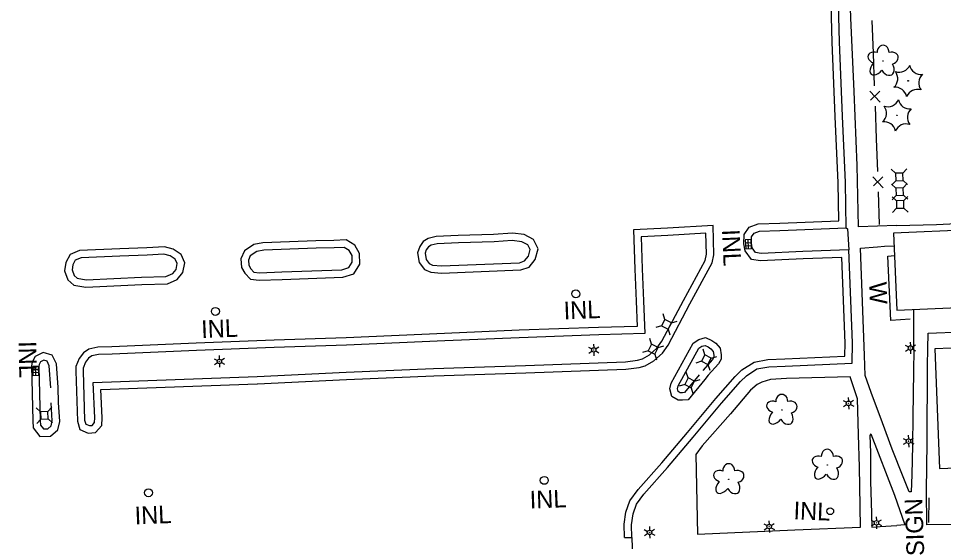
# Model space of a CAD drawing. Extents: x 588843 to 2552415, y 180129 to 269402.
# Drawn here: x 606578.5 to 606892.8, y 182872.9 to 183050.6 of the extents above; entities that cross this region are included whole.
import ezdxf

# ---------------------------------------------------------------- set-up
doc = ezdxf.new("R2010")
doc.units = 0
for name, color, linetype in [('E_BLD', 7, 'Continuous'), ('E_BLD_HvyDash', 7, 'Continuous'), ('E_DRN', 7, 'Continuous'), ('E_DRN_Text', 7, 'Continuous'), ('E_DWY', 7, 'Continuous'), ('E_FEN_P', 7, 'Continuous'), ('E_LAND_Vegetation', 7, 'Continuous'), ('E_LTG', 7, 'Continuous'), ('E_PATH_Sidewalk', 7, 'Continuous'), ('E_SGN', 7, 'Continuous'), ('E_SGN_Text', 7, 'Continuous'), ('E_UTL_AG_Bold', 7, 'Continuous'), ('E_WAL', 7, 'Continuous'), ('E_WAL_Text', 7, 'Continuous')]:
    doc.layers.add(name, color=color, linetype=linetype)

# ---------------------------------------------------------------- blocks, each defined once
blk = doc.blocks.new('PED_2')
at = {"layer": 'E_UTL_AG_Bold'}
for p, q in [((-8.2, 8.2), (-17.5, 17.5)), ((8.2, 8.2), (17.5, 17.5)), ((-8.2, -8.2), (-17.5, -17.5)), ((8.2, -8.2), (17.5, -17.5))]:
    blk.add_line(p, q, dxfattribs=at)
blk.add_lwpolyline([(-8.2, -8.2), (8.2, -8.2), (8.2, 8.2), (-8.2, 8.2)], close=True, dxfattribs=at)
blk = doc.blocks.new('INLO_2')
at = {"layer": 'E_DRN'}
for p, q in [((6.6, -13.1), (6.6, 0)), ((13.1, -13.1), (13.1, 0)), ((19.7, -6.6), (0, -6.6))]:
    blk.add_line(p, q, dxfattribs=at)
blk.add_lwpolyline([(0, -13.1), (19.7, -13.1), (19.7, 0), (0, 0)], close=True, dxfattribs=at)
blk = doc.blocks.new('INLT_29_1')
at = {"layer": 'E_DRN_Text'}
blk.add_text('INL', height=39.37, dxfattribs=at).set_placement((-36.2, -19.7))
blk = doc.blocks.new('INLT_94')
at = {"layer": 'E_DRN_Text'}
blk.add_text('INL', height=39.37, dxfattribs=at).set_placement((-36.2, -19.7))
blk = doc.blocks.new('INLT_95')
at = {"layer": 'E_DRN_Text'}
blk.add_text('INL', height=39.37, dxfattribs=at).set_placement((-36.2, -19.7))
blk = doc.blocks.new('INLT_60')
at = {"layer": 'E_DRN_Text'}
blk.add_text('INL', height=39.37, dxfattribs=at).set_placement((-36.2, -19.7))
blk = doc.blocks.new('DTRE_3')
at = {"layer": 'E_LAND_Vegetation'}
blk.add_circle((-0.6, 0), 0.601, dxfattribs=at)
for centre, major_axis, ratio in [((-6.1, 17.5), (4.5, -16.3), 0.782863), ((13.3, 9), (-17.3, -9.6), 0.691916), ((-19.3, 0.5), (16.2, -0.4), 0.832022), ((-8.2, -17.2), (5.9, 15.9), 0.716896), ((11.6, -12.2), (-16.4, 15), 0.560249)]:
    blk.add_ellipse(centre, major_axis=major_axis, ratio=ratio, start_param=1.570796, end_param=4.712389, dxfattribs=at)
blk = doc.blocks.new('CTRE_3')
at = {"layer": 'E_LAND_Vegetation'}
blk.add_circle((0, 0), 0.733, dxfattribs=at)
for centre, start, end in [((-39.3, 29.4), 280.2067, 5.9716), ((5.9, 49), 220.2113, 305.9762), ((45.4, 19.3), 160.2113, 245.9762), ((-45.4, -19.3), 340.2113, 65.9762), ((39.5, -29.6), 100.2511, 185.9272), ((-5.9, -49), 40.2113, 125.9762)]:
    blk.add_arc(centre, 25.8, start, end, dxfattribs=at)
blk = doc.blocks.new('W_21_1')
at = {"layer": 'E_WAL_Text'}
blk.add_text('W', height=39.4, dxfattribs=at).set_placement((-14.6, -19.7))
blk = doc.blocks.new('LPOL_3')
at = {"layer": 'E_LTG'}
for p, q in [((-13.1, 0), (-4.9, 0)), ((-2.5, 4.3), (-6.6, 11.4)), ((2.5, 4.3), (6.6, 11.4)), ((4.9, 0), (13.1, 0)), ((-6.6, -11.4), (-2.5, -4.3)), ((6.6, -11.4), (2.5, -4.3))]:
    blk.add_line(p, q, dxfattribs=at)
for radius in [4.92, 4.92, 4.92, 0.41]:
    blk.add_circle((0, 0), radius, dxfattribs=at)
blk = doc.blocks.new('SIGN_2')
at = {"layer": 'E_SGN'}
blk.add_text('SIGN', height=39.37, dxfattribs=at).set_placement((-56.1, -19.7))

msp = doc.modelspace()

# ---------------------------------------------------------------- linework, layer by layer
at = {"layer": 'E_BLD'}
msp.add_lwpolyline([(606875.77, 182977.65), (606876.92, 182951.46), (606902.91, 182952.6), (606902.75, 182956.31), (606942.39, 182958.05), (606942.96, 182945.04), (606969.45, 182946.2), (606968.31, 182972.42), (606942.14, 182971.28), (606942.29, 182967.89), (606902.49, 182966.15), (606901.94, 182978.79)], close=True, dxfattribs=at)
at = {"layer": 'E_BLD_HvyDash'}
msp.add_lwpolyline([(606889.78, 182938.38), (606891.43, 182897.64), (606902.58, 182898.09), (606900.94, 182938.83)], close=True, dxfattribs=at)
at = {"layer": 'E_DRN'}
for centre, radius in [((606645.44, 182951.04), 1.35), ((606757.14, 182893.65), 1.35), ((606622.71, 182889.45), 1.35), ((606854.27, 182883.16), 1.17)]:
    msp.add_circle(centre, radius, dxfattribs=at)
msp.add_ellipse((606767.86, 182957.01), major_axis=(0.05, 1.32), ratio=0.999961, dxfattribs=at)
at = {"layer": 'E_DWY'}
for points in [[(606837.11, 182981), (606857.19, 182981.8), (606856.95, 182994.75), (606855.96, 183017.3), (606854.97, 183042.52), (606854.32, 183063.92)], [(606837.21, 182978.5), (606859.73, 182979.4), (606859.45, 182994.83), (606858.45, 183017.4), (606857.46, 183042.61), (606856.82, 183064)], [(606659.69, 182926.42), (606689.99, 182927.9), (606719.64, 182929.1), (606750.91, 182930.15), (606784.89, 182931.46), (606789.34, 182931.97), (606791.46, 182932.58), (606794.35, 182934.22), (606797.26, 182936.91), (606799.21, 182939.61), (606806.64, 182953.57), (606814.15, 182967.51), (606814.72, 182970.29), (606814.47, 182980.25), (606798.95, 182979.37)], [(606859.3, 182940.29), (606858.17, 182969.36), (606845.04, 182968.88), (606830.64, 182968.24), (606827.54, 182968.68), (606825.34, 182971.62), (606824.98, 182974.05), (606825.09, 182977.13), (606826.76, 182979.62), (606829.78, 182980.76), (606837.13, 182981)], [(606659.57, 182928.91), (606689.88, 182930.4), (606719.55, 182931.6), (606750.82, 182932.65), (606784.7, 182933.96), (606788.85, 182934.43), (606790.48, 182934.9), (606792.87, 182936.25), (606795.38, 182938.58), (606797.09, 182940.93), (606804.43, 182954.75), (606811.78, 182968.38), (606812.22, 182970.51), (606812.04, 182977.61), (606799.1, 182976.87)], [(606798.97, 182979.37), (606787.43, 182978.78), (606787.9, 182965.37), (606788.39, 182954.58), (606788.69, 182945.96), (606775.56, 182945.55)], [(606799.1, 182976.87), (606790.01, 182976.41), (606790.4, 182965.47), (606790.89, 182954.68), (606791.27, 182943.54), (606775.64, 182943.05)], [(606861.8, 182940.39), (606860.57, 182971.95), (606844.94, 182971.37), (606830.77, 182970.74), (606828.92, 182971.01), (606827.72, 182972.62), (606827.48, 182974.19), (606827.56, 182976.33), (606828.39, 182977.57), (606830.27, 182978.27), (606837.21, 182978.5)], [(606775.55, 182945.55), (606748.57, 182944.62), (606723.3, 182943.52), (606689.87, 182942.1), (606665.34, 182941.24)], [(606775.64, 182943.05), (606748.67, 182942.12), (606723.4, 182941.02), (606689.96, 182939.6), (606665.43, 182938.74)], [(606665.34, 182941.24), (606638.89, 182940.27), (606610.3, 182939.03), (606605.44, 182938.84), (606602.47, 182938.25), (606600.64, 182936.98), (606599.14, 182935.09), (606598.05, 182932.31), (606597.99, 182930.73), (606598.53, 182913.7), (606599.36, 182910.87), (606602.25, 182909.71), (606604.74, 182909.86), (606606.86, 182912.26), (606606.96, 182914.87), (606606.54, 182924.5), (606659.66, 182926.42)], [(606784.39, 182874.2), (606784.26, 182878.72), (606784.86, 182882.88), (606786.26, 182886.72), (606789.01, 182890.52), (606797.13, 182899.65), (606805.79, 182909.92), (606815.42, 182921.48), (606822.03, 182928.93), (606824.29, 182931.14), (606828.42, 182933.85), (606833.13, 182934.7), (606838.86, 182934.88), (606859.26, 182935.85), (606859.3, 182940.42)], [(606786.89, 182874.28), (606786.76, 182878.58), (606787.29, 182882.26), (606788.49, 182885.53), (606790.96, 182888.95), (606799.02, 182898.01), (606807.7, 182908.31), (606817.31, 182919.85), (606823.84, 182927.21), (606825.86, 182929.18), (606829.37, 182931.48), (606833.39, 182932.21), (606838.96, 182932.39), (606861.73, 182933.47), (606861.8, 182940.39)], [(606809.76, 182929.53), (606804.77, 182923.44), (606804.05, 182923.37), (606803.34, 182923.4), (606802.63, 182923.79), (606802.4, 182924.78), (606802.62, 182925.76), (606809.66, 182938.51), (606810.67, 182939.19), (606811.76, 182939.5), (606812.82, 182939.02), (606813.69, 182938.35), (606814.55, 182937.42), (606814.77, 182936.16), (606814.75, 182935.53), (606814.27, 182934.74), (606810.99, 182931.01)], [(606665.43, 182938.74), (606638.99, 182937.78), (606610.4, 182936.53), (606605.73, 182936.35), (606603.47, 182935.9), (606602.36, 182935.14), (606601.33, 182933.83), (606600.53, 182931.8), (606600.49, 182930.72), (606601.02, 182914.1), (606601.42, 182912.73), (606602.66, 182912.24), (606603.56, 182912.29), (606604.4, 182913.25), (606604.46, 182914.86), (606603.93, 182926.91), (606659.57, 182928.91)], [(606589.49, 182925.07), (606588.99, 182932.6), (606588.27, 182934.09), (606587.11, 182934.43), (606586.02, 182933.88), (606585.59, 182933.02), (606585.47, 182932.34), (606585.94, 182913.99), (606585.98, 182912.42), (606587, 182911.12), (606588.47, 182911.16), (606589.68, 182912.19), (606590.03, 182913.83), (606589.68, 182919.99)], [(606784.39, 182874.2), (606786.79, 182874.28), (606786.89, 182874.28), (606787.37, 182860.2), (606804.63, 182861.07), (606805.95, 182827.54), (606807.63, 182786.82)]]:
    msp.add_lwpolyline(points, dxfattribs=at)
for points in [[(606727.88, 182976.84), (606720.4, 182976.52), (606717.71, 182975.86), (606716.03, 182974.83), (606714.83, 182973.1), (606714.04, 182970.99), (606714.7, 182967.69), (606716.42, 182965.31), (606718.58, 182964.32), (606722.19, 182964.06), (606749.17, 182965.12), (606751.96, 182966.09), (606754.09, 182968.66), (606755.04, 182972.34), (606753.43, 182975.49), (606750.32, 182977.12), (606746.33, 182977.62), (606739.91, 182977.16)], [(606670.62, 182974.73), (606661.57, 182974.29), (606658.54, 182973.77), (606655.3, 182971.6), (606654.11, 182968.93), (606654.32, 182966.01), (606655.38, 182964.02), (606657.37, 182962.05), (606660.25, 182961.64), (606668.09, 182961.94), (606688.75, 182962.64), (606692.45, 182963.81), (606694.44, 182967.13), (606694.42, 182970.76), (606692.75, 182973.57), (606689.84, 182975.33), (606685.69, 182975.14), (606679.56, 182974.98)], [(606727.99, 182974.35), (606720.76, 182974.04), (606718.69, 182973.53), (606717.79, 182972.98), (606717.07, 182971.93), (606716.63, 182970.78), (606717.04, 182968.71), (606718.06, 182967.31), (606719.21, 182966.78), (606722.23, 182966.57), (606748.7, 182967.6), (606750.48, 182968.22), (606751.81, 182969.83), (606752.39, 182972.05), (606751.57, 182973.64), (606749.56, 182974.69), (606746.26, 182975.11), (606740.1, 182974.66)], [(606612.91, 182972.27), (606599.23, 182971.78), (606596.04, 182970.33), (606594.58, 182967.68), (606594.16, 182964.85), (606595.32, 182961.78), (606597.36, 182959.97), (606601.43, 182959.31), (606620.44, 182960.16), (606629.2, 182960.44), (606632.49, 182961.87), (606634.39, 182964.26), (606635.01, 182967.55), (606633.8, 182970.42), (606631.11, 182972.21), (606628.09, 182972.99), (606622.11, 182972.59)], [(606613, 182969.77), (606599.81, 182969.3), (606597.83, 182968.4), (606596.99, 182966.87), (606596.73, 182965.12), (606597.44, 182963.24), (606598.47, 182962.32), (606601.58, 182961.81), (606620.34, 182962.66), (606628.64, 182962.93), (606630.92, 182963.91), (606632.05, 182965.33), (606632.42, 182967.27), (606631.79, 182968.76), (606630.08, 182969.9), (606627.86, 182970.47), (606622.28, 182970.1)], [(606670.74, 182972.24), (606661.85, 182971.8), (606659.49, 182971.4), (606657.29, 182969.92), (606656.65, 182968.48), (606656.77, 182966.72), (606657.41, 182965.53), (606658.54, 182964.41), (606660.38, 182964.15), (606668, 182964.44), (606688.32, 182965.13), (606690.79, 182965.91), (606691.94, 182967.82), (606691.92, 182970.06), (606690.92, 182971.76), (606689.2, 182972.8), (606685.78, 182972.64), (606679.63, 182972.48)], [(606811.7, 182927.94), (606806.04, 182921.04), (606804.11, 182920.87), (606802.65, 182920.93), (606800.45, 182922.13), (606799.84, 182924.77), (606800.26, 182926.66), (606807.76, 182940.25), (606809.6, 182941.48), (606811.96, 182942.17), (606814.11, 182941.17), (606815.38, 182940.21), (606816.89, 182938.58), (606817.28, 182936.33), (606817.22, 182934.79), (606816.29, 182933.26), (606812.86, 182929.36)], [(606591.98, 182925.23), (606591.46, 182933.25), (606590.03, 182936.18), (606586.87, 182937.1), (606584.15, 182935.75), (606583.2, 182933.81), (606582.97, 182932.54), (606583.44, 182913.92), (606583.5, 182911.54), (606585.81, 182908.58), (606589.42, 182908.68), (606591.94, 182910.83), (606592.55, 182913.63), (606592.18, 182920.13)]]:
    msp.add_lwpolyline(points, close=True, dxfattribs=at)
at = {"layer": 'E_FEN_P'}
for p, q in [((606867.76, 183025.89), (606871.26, 183022.14)), ((606871.13, 183025.84), (606867.93, 183022.81)), ((606868.79, 182996.8), (606872.29, 182993.05)), ((606872.16, 182996.74), (606868.96, 182993.71))]:
    msp.add_line(p, q, dxfattribs=at)
for points in [[(606868.46, 183049.88), (606868.86, 183038.77)], [(606868.86, 183038.77), (606869.25, 183027.66)], [(606869.49, 183020.78), (606869.89, 183009.67)], [(606869.89, 183009.67), (606870.28, 182998.56)], [(606870.52, 182991.69), (606870.92, 182980.58)]]:
    msp.add_lwpolyline(points, dxfattribs=at)
at = {"layer": 'E_PATH_Sidewalk'}
for points in [[(606876.84, 182980.27), (606863.85, 182979.79), (606863.47, 183000.59), (606862.38, 183025.8), (606861.29, 183050.81), (606860.18, 183083.15), (606858.87, 183112.56), (606856.92, 183161.31), (606856.64, 183164.06), (606852.62, 183163.69)], [(606876.84, 182980.27), (606890.35, 182980.62), (606897.19, 182980.94), (606896.29, 183003.51)], [(606859.73, 182979.4), (606860.11, 182979.13), (606860.57, 182971.95)], [(606882.64, 182938.1), (606882.55, 182930.6), (606882.36, 182915.38), (606882.28, 182905.63), (606881.99, 182895.5), (606881.77, 182889.75), (606881.09, 182889.78), (606879.04, 182894.83), (606875.3, 182904.24), (606872.03, 182913.14), (606868.23, 182923.44), (606866.11, 182929.27), (606865.89, 182936.11), (606864.55, 182972.55), (606870.32, 182973.01), (606872.67, 182973.21)], [(606872.67, 182973.21), (606875.96, 182973.32)], [(606882.64, 182938.1), (606882.67, 182951.71)], [(606895.5, 182878.69), (606887.1, 182878.52), (606886.96, 182890.04), (606887.19, 182906.52), (606887.31, 182932.66), (606887.43, 182938.31), (606887.54, 182943.67)], [(606887.54, 182943.67), (606898.99, 182944.09), (606899.19, 182938.92)], [(606868.09, 182909.42), (606867.68, 182908.9), (606867.95, 182903.13), (606867.96, 182893.38), (606868.33, 182882.44), (606868.44, 182877.75), (606871.28, 182877.93)], [(606868.09, 182909.42), (606876.07, 182888.63), (606879.59, 182878.54), (606876.95, 182878.35)], [(606871.28, 182877.93), (606876.95, 182878.35)]]:
    msp.add_lwpolyline(points, dxfattribs=at)
msp.add_lwpolyline([(606808.61, 182902.42), (606809.23, 182875.37), (606842.26, 182876.84), (606864.54, 182877.75), (606864.29, 182891.71), (606864.24, 182898.15), (606863.88, 182909.19), (606863.57, 182921.39), (606861.02, 182928.81), (606839.44, 182928.27), (606833.97, 182927.89), (606831.01, 182927.03), (606829.41, 182926.21), (606827.2, 182924.34), (606820.35, 182916.21), (606810.77, 182905.36)], close=True, dxfattribs=at)
at = {"layer": 'E_SGN'}
msp.add_line((606887.82, 182879.34), (606887.9, 182887.71), dxfattribs=at)
at = {"layer": 'E_WAL'}
msp.add_lwpolyline([(606881.42, 182948.38), (606874.92, 182947.98), (606873.84, 182969.86), (606876.1, 182969.99)], dxfattribs=at)

# ---------------------------------------------------------------- block references
at = {"layer": 'E_DRN', "yscale": 0.15240030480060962}
for p, xscale, rotation in [((606827.43, 182975.45), 0.15240030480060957, -87.40084110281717), ((606585.37, 182932.35), 0.1524003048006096, -88.52226271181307)]:
    msp.add_blockref('INLO_2', p, dxfattribs=dict(at, xscale=xscale, rotation=rotation))
at = {"layer": 'E_DRN_Text'}
for name, p, xscale, yscale, rotation in [('INLT_94', (606820.76, 182973.43), 0.15240030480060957, 0.15240030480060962, -87.40084110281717), ('INLT_95', (606769.22, 182951.53), 0.15240030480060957, 0.15240030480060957, 2.2131864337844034), ('INLT_95', (606646.11, 182945.18), 0.15240030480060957, 0.15240030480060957, 2.2131864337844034), ('INLT_29_1', (606581.67, 182935.45), 0.1524003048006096, 0.15240030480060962, -88.52226271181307), ('INLT_95', (606757.7, 182887.26), 0.15240030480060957, 0.15240030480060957, 2.2131864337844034), ('INLT_60', (606847.35, 182883.23), 0.15240030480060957, 0.15240030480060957, -2.1855189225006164), ('INLT_95', (606623.5, 182881.88), 0.15240030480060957, 0.15240030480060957, 2.2131864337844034)]:
    msp.add_blockref(name, p, dxfattribs=dict(at, xscale=xscale, yscale=yscale, rotation=rotation))
at = {"layer": 'E_LAND_Vegetation'}
for name, p, xscale, yscale, rotation in [('DTRE_3', (606872.22, 183036.03), 0.15240030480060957, 0.15240030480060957, -88.68198727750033), ('CTRE_3', (606880.76, 183029.39), 0.15240030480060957, 0.15240030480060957, -88.68198727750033), ('CTRE_3', (606876.94, 183017.66), 0.15240030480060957, 0.15240030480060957, -88.68198727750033), ('DTRE_3', (606837.86, 182917.44), 0.1524003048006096, 0.15240030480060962, -88.07329007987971), ('DTRE_3', (606853.31, 182898.78), 0.1524003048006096, 0.15240030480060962, -88.07329007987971), ('DTRE_3', (606819.82, 182893.89), 0.1524003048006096, 0.15240030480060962, -88.07329007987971)]:
    msp.add_blockref(name, p, dxfattribs=dict(at, xscale=xscale, yscale=yscale, rotation=rotation))
at = {"layer": 'E_LTG', "xscale": 0.1524003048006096, "yscale": 0.15240030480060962, "rotation": -88.07329007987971}
for p in [(606773.95, 182937.97), (606881.52, 182938.61), (606646.78, 182934.04), (606860.49, 182919.82), (606880.87, 182906.96), (606833.53, 182877.93), (606869.98, 182879.22), (606792.9, 182875.96)]:
    msp.add_blockref('LPOL_3', p, dxfattribs=at)
at = {"layer": 'E_SGN_Text', "xscale": 0.15240030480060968, "yscale": 0.15240030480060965, "rotation": 91.92670992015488}
msp.add_blockref('SIGN_2', (606882.94, 182876.48), dxfattribs=at)
at = {"layer": 'E_UTL_AG_Bold'}
for p, xscale, yscale, rotation in [((606877.74, 182996.75), 0.1524003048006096, 0.15240030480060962, -88.07329007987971), ((606877.87, 182991.71), 0.1524003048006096, 0.15240030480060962, -88.07329007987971), ((606878.03, 182987.38), 0.1524003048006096, 0.15240030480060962, -88.07329007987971), ((606798.66, 182946.65), 0.1524003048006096, 0.15240030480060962, 62.41856923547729), ((606794.12, 182938.2), 0.1524003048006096, 0.15240030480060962, 62.41856923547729), ((606812.2, 182934.64), 0.1524003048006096, 0.15240030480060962, 62.41856923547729), ((606806.52, 182926.78), 0.1524003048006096, 0.15240030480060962, 62.41856923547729), ((606587.33, 182915.73), 0.15240030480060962, 0.1524003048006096, 2.741591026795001)]:
    msp.add_blockref('PED_2', p, dxfattribs=dict(at, xscale=xscale, yscale=yscale, rotation=rotation))
at = {"layer": 'E_WAL_Text', "xscale": 0.1524003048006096, "yscale": 0.15240030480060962, "rotation": -88.07329007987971}
msp.add_blockref('W_21_1', (606870.54, 182958.87), dxfattribs=at)

doc.saveas('drawing.dxf')
